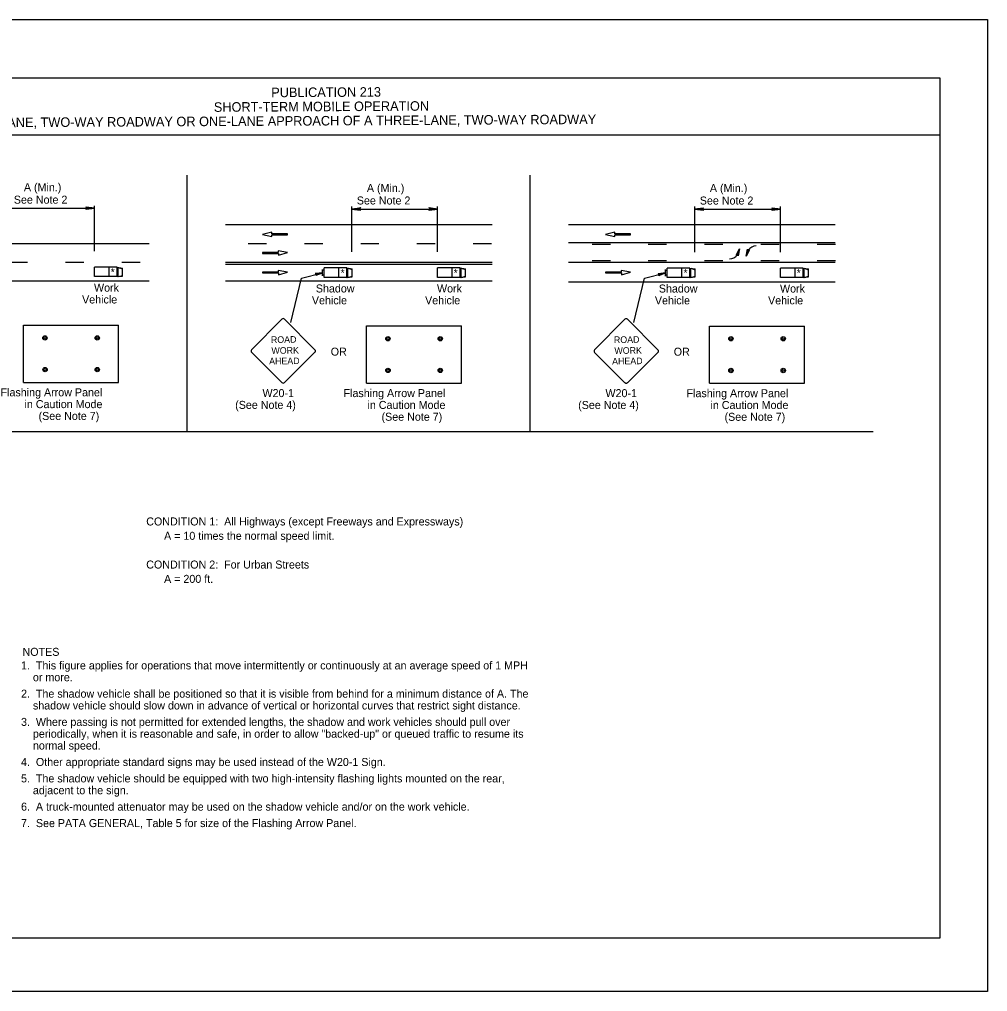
# Model space of a CAD drawing. Extents: x -14145 to -13521, y 30244 to 30661.
# Drawn here: x -13918.58 to -13893.17, y 30424.81 to 30450.31 of the extents above; entities that cross this region are included whole.
import ezdxf

# ---------------------------------------------------------------- set-up
doc = ezdxf.new("R2010")
doc.units = 0
for name, color, linetype in [('1', 7, 'Continuous'), ('10', 7, 'Continuous'), ('2', 7, 'Continuous'), ('4', 7, 'Continuous'), ('61', 7, 'Continuous')]:
    doc.layers.add(name, color=color, linetype=linetype)

msp = doc.modelspace()

# ---------------------------------------------------------------- linework, layer by layer
at = {"layer": '1'}
for p, q in [((-13914.174, 30439.497), (-13914.174, 30446.225)), ((-13905.174, 30439.497), (-13905.174, 30446.225)), ((-13918.854, 30445.355), (-13916.605, 30445.355)), ((-13916.605, 30444.228), (-13916.605, 30445.421)), ((-13909.854, 30444.207), (-13909.854, 30445.4)), ((-13909.854, 30445.334), (-13907.605, 30445.334)), ((-13907.605, 30444.207), (-13907.605, 30445.4)), ((-13900.854, 30444.205), (-13900.854, 30445.398)), ((-13900.854, 30445.332), (-13898.605, 30445.332)), ((-13898.605, 30444.205), (-13898.605, 30445.398)), ((-13913.174, 30444.924), (-13906.174, 30444.924)), ((-13911.958, 30444.728), (-13912.199, 30444.662)), ((-13911.958, 30444.683), (-13911.958, 30444.728)), ((-13904.174, 30444.924), (-13897.174, 30444.924)), ((-13902.958, 30444.728), (-13903.199, 30444.662)), ((-13902.958, 30444.683), (-13902.958, 30444.728)), ((-13912.199, 30444.662), (-13911.955, 30444.616)), ((-13911.542, 30444.683), (-13911.958, 30444.683)), ((-13911.955, 30444.616), (-13911.955, 30444.661)), ((-13911.955, 30444.661), (-13911.542, 30444.661)), ((-13911.542, 30444.661), (-13911.542, 30444.683)), ((-13904.174, 30444.455), (-13897.174, 30444.455)), ((-13903.199, 30444.662), (-13902.955, 30444.616)), ((-13902.542, 30444.683), (-13902.958, 30444.683)), ((-13902.955, 30444.616), (-13902.955, 30444.661)), ((-13902.955, 30444.661), (-13902.542, 30444.661)), ((-13902.542, 30444.661), (-13902.542, 30444.683)), ((-13922.174, 30444.432), (-13915.174, 30444.432)), ((-13912.575, 30444.432), (-13912.095, 30444.432)), ((-13911.542, 30444.191), (-13911.785, 30444.237)), ((-13911.785, 30444.237), (-13911.785, 30444.192)), ((-13911.099, 30444.432), (-13910.619, 30444.432)), ((-13909.623, 30444.432), (-13909.143, 30444.432)), ((-13908.147, 30444.432), (-13907.667, 30444.432)), ((-13906.671, 30444.432), (-13906.191, 30444.432)), ((-13903.551, 30444.415), (-13903.071, 30444.415)), ((-13902.075, 30444.415), (-13901.595, 30444.415)), ((-13900.599, 30444.415), (-13900.119, 30444.415)), ((-13899.735, 30444.135), (-13899.684, 30444.288)), ((-13899.454, 30444.255), (-13899.505, 30444.102)), ((-13899.123, 30444.415), (-13898.643, 30444.415)), ((-13897.647, 30444.415), (-13897.167, 30444.415)), ((-13918.845, 30443.94), (-13918.365, 30443.94)), ((-13917.369, 30443.94), (-13916.889, 30443.94)), ((-13915.893, 30443.94), (-13915.413, 30443.94)), ((-13913.174, 30443.94), (-13906.174, 30443.94)), ((-13911.785, 30444.192), (-13912.199, 30444.192)), ((-13912.199, 30444.192), (-13912.199, 30444.17)), ((-13912.199, 30444.17), (-13911.783, 30444.17)), ((-13911.783, 30444.125), (-13911.542, 30444.191)), ((-13911.783, 30444.17), (-13911.783, 30444.125)), ((-13904.174, 30443.94), (-13897.174, 30443.94)), ((-13903.551, 30443.98), (-13903.071, 30443.98)), ((-13902.075, 30443.98), (-13901.595, 30443.98)), ((-13900.599, 30443.98), (-13900.119, 30443.98)), ((-13899.123, 30443.98), (-13898.643, 30443.98)), ((-13897.647, 30443.98), (-13897.167, 30443.98)), ((-13916.607, 30443.562), (-13916.607, 30443.808)), ((-13916.013, 30443.808), (-13916.607, 30443.808)), ((-13916.223, 30443.562), (-13916.223, 30443.808)), ((-13916.013, 30443.562), (-13916.013, 30443.808)), ((-13916.013, 30443.808), (-13915.875, 30443.784)), ((-13915.989, 30443.802), (-13915.875, 30443.766)), ((-13915.989, 30443.562), (-13915.989, 30443.802)), ((-13915.875, 30443.574), (-13915.875, 30443.784)), ((-13913.174, 30443.89), (-13906.174, 30443.89)), ((-13911.542, 30443.677), (-13911.785, 30443.723)), ((-13911.785, 30443.723), (-13911.785, 30443.678)), ((-13910.627, 30443.577), (-13910.627, 30443.751)), ((-13910.577, 30443.726), (-13910.627, 30443.726)), ((-13910.577, 30443.541), (-13910.577, 30443.787)), ((-13909.983, 30443.787), (-13910.577, 30443.787)), ((-13910.193, 30443.541), (-13910.193, 30443.787)), ((-13909.983, 30443.541), (-13909.983, 30443.787)), ((-13909.983, 30443.787), (-13909.845, 30443.763)), ((-13909.959, 30443.781), (-13909.845, 30443.745)), ((-13909.959, 30443.541), (-13909.959, 30443.781)), ((-13909.845, 30443.553), (-13909.845, 30443.763)), ((-13907.607, 30443.541), (-13907.607, 30443.787)), ((-13907.013, 30443.787), (-13907.607, 30443.787)), ((-13907.223, 30443.541), (-13907.223, 30443.787)), ((-13907.013, 30443.541), (-13907.013, 30443.787)), ((-13907.013, 30443.787), (-13906.875, 30443.763)), ((-13906.989, 30443.781), (-13906.875, 30443.745)), ((-13906.989, 30443.541), (-13906.989, 30443.781)), ((-13906.875, 30443.553), (-13906.875, 30443.763)), ((-13902.542, 30443.677), (-13902.785, 30443.723)), ((-13902.785, 30443.723), (-13902.785, 30443.678)), ((-13901.627, 30443.575), (-13901.627, 30443.749)), ((-13901.577, 30443.724), (-13901.627, 30443.724)), ((-13901.577, 30443.539), (-13901.577, 30443.785)), ((-13900.983, 30443.785), (-13901.577, 30443.785)), ((-13901.193, 30443.539), (-13901.193, 30443.785)), ((-13900.983, 30443.539), (-13900.983, 30443.785)), ((-13900.983, 30443.785), (-13900.845, 30443.761)), ((-13900.959, 30443.779), (-13900.845, 30443.743)), ((-13900.959, 30443.539), (-13900.959, 30443.779)), ((-13900.845, 30443.551), (-13900.845, 30443.761)), ((-13898.607, 30443.539), (-13898.607, 30443.785)), ((-13898.013, 30443.785), (-13898.607, 30443.785)), ((-13898.223, 30443.539), (-13898.223, 30443.785)), ((-13898.013, 30443.539), (-13898.013, 30443.785)), ((-13898.013, 30443.785), (-13897.875, 30443.761)), ((-13897.989, 30443.779), (-13897.875, 30443.743)), ((-13897.989, 30443.539), (-13897.989, 30443.779)), ((-13897.875, 30443.551), (-13897.875, 30443.761)), ((-13922.174, 30443.448), (-13915.174, 30443.448)), ((-13916.013, 30443.562), (-13916.607, 30443.562)), ((-13916.013, 30443.562), (-13915.875, 30443.574)), ((-13915.989, 30443.562), (-13915.875, 30443.592)), ((-13913.174, 30443.448), (-13906.174, 30443.448)), ((-13911.785, 30443.678), (-13912.199, 30443.678)), ((-13912.199, 30443.678), (-13912.199, 30443.656)), ((-13912.199, 30443.656), (-13911.783, 30443.656)), ((-13911.783, 30443.61), (-13911.542, 30443.677)), ((-13911.783, 30443.656), (-13911.783, 30443.61)), ((-13911.452, 30442.36), (-13911.174, 30443.524)), ((-13911.174, 30443.524), (-13910.627, 30443.664)), ((-13910.577, 30443.602), (-13910.627, 30443.602)), ((-13909.983, 30443.541), (-13910.577, 30443.541)), ((-13909.983, 30443.541), (-13909.845, 30443.553)), ((-13909.959, 30443.541), (-13909.845, 30443.571)), ((-13907.013, 30443.541), (-13907.607, 30443.541)), ((-13907.013, 30443.541), (-13906.875, 30443.553)), ((-13906.989, 30443.541), (-13906.875, 30443.571)), ((-13902.785, 30443.678), (-13903.199, 30443.678)), ((-13903.199, 30443.678), (-13903.199, 30443.656)), ((-13903.199, 30443.656), (-13902.783, 30443.656)), ((-13902.783, 30443.61), (-13902.542, 30443.677)), ((-13902.783, 30443.656), (-13902.783, 30443.61)), ((-13902.452, 30442.358), (-13902.174, 30443.522)), ((-13902.174, 30443.522), (-13901.627, 30443.662)), ((-13901.577, 30443.6), (-13901.627, 30443.6)), ((-13900.983, 30443.539), (-13901.577, 30443.539)), ((-13900.983, 30443.539), (-13900.845, 30443.551)), ((-13900.959, 30443.539), (-13900.845, 30443.569)), ((-13898.013, 30443.539), (-13898.607, 30443.539)), ((-13898.013, 30443.539), (-13897.875, 30443.551)), ((-13897.989, 30443.539), (-13897.875, 30443.569)), ((-13904.174, 30443.425), (-13897.174, 30443.425)), ((-13911.691, 30442.444), (-13912.486, 30441.641)), ((-13910.822, 30441.641), (-13911.625, 30442.444)), ((-13902.691, 30442.442), (-13903.486, 30441.639)), ((-13901.822, 30441.639), (-13902.625, 30442.442)), ((-13918.466, 30442.287), (-13915.976, 30442.287)), ((-13918.466, 30440.787), (-13918.466, 30442.287)), ((-13915.976, 30440.787), (-13915.976, 30442.287)), ((-13909.466, 30442.266), (-13906.976, 30442.266)), ((-13909.466, 30440.766), (-13909.466, 30442.266)), ((-13906.976, 30440.766), (-13906.976, 30442.266)), ((-13900.466, 30442.264), (-13897.976, 30442.264)), ((-13900.466, 30440.764), (-13900.466, 30442.264)), ((-13897.976, 30440.764), (-13897.976, 30442.264)), ((-13912.486, 30441.575), (-13911.691, 30440.78)), ((-13911.625, 30440.78), (-13910.822, 30441.575)), ((-13903.486, 30441.573), (-13902.691, 30440.778)), ((-13902.625, 30440.778), (-13901.822, 30441.573)), ((-13918.466, 30440.787), (-13915.976, 30440.787)), ((-13909.466, 30440.766), (-13906.976, 30440.766)), ((-13900.466, 30440.764), (-13897.976, 30440.764)), ((-13923.174, 30439.497), (-13896.174, 30439.497))]:
    msp.add_line(p, q, dxfattribs=at)
for points in [[(-13899.756, 30444.131), (-13899.744, 30444.137), (-13899.684, 30444.287), (-13899.756, 30444.131), (-13899.768, 30444.125), (-13899.684, 30444.287), (-13899.726, 30444.131), (-13899.714, 30444.119), (-13899.684, 30444.287), (-13899.714, 30444.107), (-13899.714, 30444.119)], [(-13899.756, 30444.131), (-13899.744, 30444.137), (-13899.684, 30444.287), (-13899.756, 30444.131), (-13899.768, 30444.125), (-13899.684, 30444.287), (-13899.726, 30444.131), (-13899.714, 30444.119), (-13899.684, 30444.287), (-13899.714, 30444.107), (-13899.714, 30444.119)], [(-13899.433, 30444.257), (-13899.445, 30444.251), (-13899.505, 30444.101), (-13899.433, 30444.257), (-13899.421, 30444.263), (-13899.505, 30444.101), (-13899.463, 30444.257), (-13899.475, 30444.269), (-13899.505, 30444.101), (-13899.475, 30444.281), (-13899.475, 30444.269)], [(-13899.433, 30444.257), (-13899.445, 30444.251), (-13899.505, 30444.101), (-13899.433, 30444.257), (-13899.421, 30444.263), (-13899.505, 30444.101), (-13899.463, 30444.257), (-13899.475, 30444.269), (-13899.505, 30444.101), (-13899.475, 30444.281), (-13899.475, 30444.269)], [(-13910.807, 30443.64), (-13910.795, 30443.628), (-13910.627, 30443.664), (-13910.807, 30443.64), (-13910.813, 30443.646), (-13910.627, 30443.664), (-13910.789, 30443.61), (-13910.795, 30443.598), (-13910.627, 30443.664), (-13910.801, 30443.586), (-13910.795, 30443.598)], [(-13901.807, 30443.638), (-13901.795, 30443.626), (-13901.627, 30443.662), (-13901.807, 30443.638), (-13901.813, 30443.644), (-13901.627, 30443.662), (-13901.789, 30443.608), (-13901.795, 30443.596), (-13901.627, 30443.662), (-13901.801, 30443.584), (-13901.795, 30443.596)]]:
    msp.add_lwpolyline(points, dxfattribs=at)
for centre, radius in [((-13917.907, 30441.953), 0.057), ((-13917.907, 30441.953), 0.0287), ((-13916.536, 30441.953), 0.057), ((-13916.536, 30441.953), 0.0287), ((-13908.907, 30441.932), 0.057), ((-13908.907, 30441.932), 0.0287), ((-13907.536, 30441.932), 0.057), ((-13907.536, 30441.932), 0.0287), ((-13899.907, 30441.93), 0.057), ((-13899.907, 30441.93), 0.0287), ((-13898.536, 30441.93), 0.057), ((-13898.536, 30441.93), 0.0287), ((-13917.906, 30441.121), 0.057), ((-13917.906, 30441.121), 0.0287), ((-13916.536, 30441.121), 0.057), ((-13916.536, 30441.121), 0.0287), ((-13908.906, 30441.1), 0.057), ((-13907.536, 30441.1), 0.057), ((-13899.906, 30441.098), 0.057), ((-13898.536, 30441.098), 0.057), ((-13908.906, 30441.1), 0.0287), ((-13907.536, 30441.1), 0.0287), ((-13899.906, 30441.098), 0.0287), ((-13898.536, 30441.098), 0.0287)]:
    msp.add_circle(centre, radius, dxfattribs=at)
for centre, radius, start, end in [((-13899.236, 30444.095), 0.27, 91.2061, 143.8714), ((-13899.953, 30444.294), 0.27, 271.2061, 323.8714), ((-13911.658, 30442.412), 0.0465, 45, 135), ((-13902.658, 30442.41), 0.0465, 45, 135), ((-13912.453, 30441.609), 0.0465, 135, 225), ((-13910.855, 30441.609), 0.0465, 315, 45), ((-13903.453, 30441.607), 0.0465, 135, 225), ((-13901.855, 30441.607), 0.0465, 315, 45), ((-13911.658, 30440.814), 0.0465, 225, 315), ((-13902.658, 30440.812), 0.0465, 225, 315)]:
    msp.add_arc(centre, radius, start, end, dxfattribs=at)
at = {"layer": '10'}
for p, q in [((-13925.874, 30448.777), (-13894.422, 30448.777)), ((-13894.422, 30448.777), (-13894.422, 30426.207)), ((-13925.874, 30447.277), (-13894.422, 30447.277)), ((-13894.422, 30426.207), (-13925.874, 30426.207))]:
    msp.add_line(p, q, dxfattribs=at)
at = {"layer": '2'}
for points in [[(-13916.823, 30445.382), (-13916.815, 30445.366), (-13916.605, 30445.355), (-13916.823, 30445.382), (-13916.834, 30445.392), (-13916.605, 30445.355), (-13916.815, 30445.344), (-13916.823, 30445.329), (-13916.605, 30445.355), (-13916.834, 30445.318), (-13916.823, 30445.329)], [(-13909.636, 30445.306), (-13909.645, 30445.322), (-13909.854, 30445.334), (-13909.636, 30445.306), (-13909.625, 30445.297), (-13909.854, 30445.334), (-13909.645, 30445.344), (-13909.637, 30445.36), (-13909.854, 30445.334), (-13909.625, 30445.37), (-13909.637, 30445.36)], [(-13907.823, 30445.361), (-13907.815, 30445.345), (-13907.605, 30445.334), (-13907.823, 30445.361), (-13907.834, 30445.371), (-13907.605, 30445.334), (-13907.815, 30445.323), (-13907.823, 30445.308), (-13907.605, 30445.334), (-13907.834, 30445.297), (-13907.823, 30445.308)], [(-13900.636, 30445.304), (-13900.645, 30445.32), (-13900.854, 30445.332), (-13900.636, 30445.304), (-13900.625, 30445.295), (-13900.854, 30445.332), (-13900.645, 30445.342), (-13900.637, 30445.358), (-13900.854, 30445.332), (-13900.625, 30445.368), (-13900.637, 30445.358)], [(-13898.823, 30445.359), (-13898.815, 30445.343), (-13898.605, 30445.332), (-13898.823, 30445.359), (-13898.834, 30445.369), (-13898.605, 30445.332), (-13898.815, 30445.321), (-13898.823, 30445.306), (-13898.605, 30445.332), (-13898.834, 30445.295), (-13898.823, 30445.306)]]:
    msp.add_lwpolyline(points, dxfattribs=at)
at = {"layer": '61'}
msp.add_lwpolyline([(-13926.174, 30450.307), (-13893.174, 30450.307), (-13893.174, 30424.807), (-13926.174, 30424.807)], close=True, dxfattribs=at)

# ---------------------------------------------------------------- texts
at = {"layer": '1'}
for s, height, rotation, p in [('*', 0.198, 0.7233, (-13916.178, 30443.581)), ('*', 0.198, 0.7233, (-13910.148, 30443.559)), ('*', 0.198, 0.7233, (-13907.178, 30443.559)), ('*', 0.198, 0.7233, (-13901.148, 30443.558)), ('*', 0.198, 0.7233, (-13898.178, 30443.558)), ('ROAD', 0.1735, 0.7566, (-13911.977, 30441.819)), ('ROAD', 0.1735, 0.7566, (-13902.977, 30441.817)), ('WORK', 0.1733, 0.7588, (-13911.964, 30441.534)), ('WORK', 0.1733, 0.7588, (-13902.964, 30441.532)), ('AHEAD', 0.1735, 0.7481, (-13912.024, 30441.256)), ('AHEAD', 0.1735, 0.7481, (-13903.024, 30441.254))]:
    msp.add_text(s, height=height, rotation=rotation, dxfattribs=at).set_placement(p)
for s, p in [('CONDITION 1:  All Highways (except Freeways and Expressways)', (-13915.25, 30437.033)), ('      A = 10 times the normal speed limit.', (-13915.25, 30436.657)), ('CONDITION 2:  For Urban Streets', (-13915.25, 30435.903)), ('      A = 200 ft.', (-13915.25, 30435.527))]:
    msp.add_text(s, height=0.21, dxfattribs=at).set_placement(p)
at = {"layer": '2'}
for s, p in [('A (Min.)', (-13918.46, 30445.802)), ('A (Min.)', (-13909.46, 30445.781)), ('A (Min.)', (-13900.46, 30445.779)), ('See Note 2', (-13918.724, 30445.474)), ('See Note 2', (-13909.724, 30445.453)), ('See Note 2', (-13900.724, 30445.451)), ('Work', (-13916.62, 30443.166)), ('Shadow', (-13910.799, 30443.145)), ('Work', (-13907.62, 30443.145)), ('Shadow', (-13901.799, 30443.143)), ('Work', (-13898.62, 30443.143)), ('Vehicle', (-13916.933, 30442.856)), ('Vehicle', (-13910.903, 30442.835)), ('Vehicle', (-13907.933, 30442.835)), ('Vehicle', (-13901.903, 30442.833)), ('Vehicle', (-13898.933, 30442.833)), ('OR', (-13910.408, 30441.488)), ('OR', (-13901.408, 30441.486)), ('Flashing Arrow Panel ', (-13919.072, 30440.421)), ('W20-1', (-13912.2, 30440.401)), ('Flashing Arrow Panel ', (-13910.072, 30440.4)), ('W20-1', (-13903.2, 30440.399)), ('Flashing Arrow Panel ', (-13901.072, 30440.398)), ('in Caution Mode', (-13918.444, 30440.111)), ('(See Note 4)', (-13912.916, 30440.091)), ('in Caution Mode', (-13909.444, 30440.09)), ('(See Note 4)', (-13903.916, 30440.089)), ('in Caution Mode', (-13900.444, 30440.088)), ('(See Note 7)', (-13918.075, 30439.801)), ('(See Note 7)', (-13909.075, 30439.78)), ('(See Note 7)', (-13900.075, 30439.778)), ('NOTES', (-13918.496, 30433.613)), ('1.  This figure applies for operations that move intermittently or continuously at an average speed of 1 MPH ', (-13918.535, 30433.257)), ('    or more.', (-13918.535, 30432.947)), ('2.  The shadow vehicle shall be positioned so that it is visible from behind for a minimum distance of A. The ', (-13918.535, 30432.516)), ('    shadow vehicle should slow down in advance of vertical or horizontal curves that restrict sight distance.', (-13918.535, 30432.206)), ('3.  Where passing is not permitted for extended lengths, the shadow and work vehicles should pull over ', (-13918.535, 30431.775)), ('    periodically, when it is reasonable and safe, in order to allow "backed-up" or queued traffic to resume its ', (-13918.535, 30431.465)), ('    normal speed.', (-13918.535, 30431.155)), ('4.  Other appropriate standard signs may be used instead of the W20-1 Sign.', (-13918.535, 30430.724)), ('5.  The shadow vehicle should be equipped with two high-intensity flashing lights mounted on the rear, ', (-13918.535, 30430.293)), ('    adjacent to the sign.', (-13918.535, 30429.983)), ('6.  A truck-mounted attenuator may be used on the shadow vehicle and/or on the work vehicle.', (-13918.535, 30429.552)), ('7.  See PATA GENERAL, Table 5 for size of the Flashing Arrow Panel.', (-13918.535, 30429.121))]:
    msp.add_text(s, height=0.21, dxfattribs=at).set_placement(p)
at = {"layer": '4'}
for s, p in [('PUBLICATION 213', (-13911.969, 30448.266)), ('SHORT-TERM MOBILE OPERATION', (-13913.475, 30447.883)), ('TWO-LANE, TWO-WAY ROADWAY OR ONE-LANE APPROACH OF A THREE-LANE, TWO-WAY ROADWAY', (-13919.973, 30447.474))]:
    msp.add_text(s, height=0.25, rotation=0.31, dxfattribs=at).set_placement(p)

doc.saveas('drawing.dxf')
